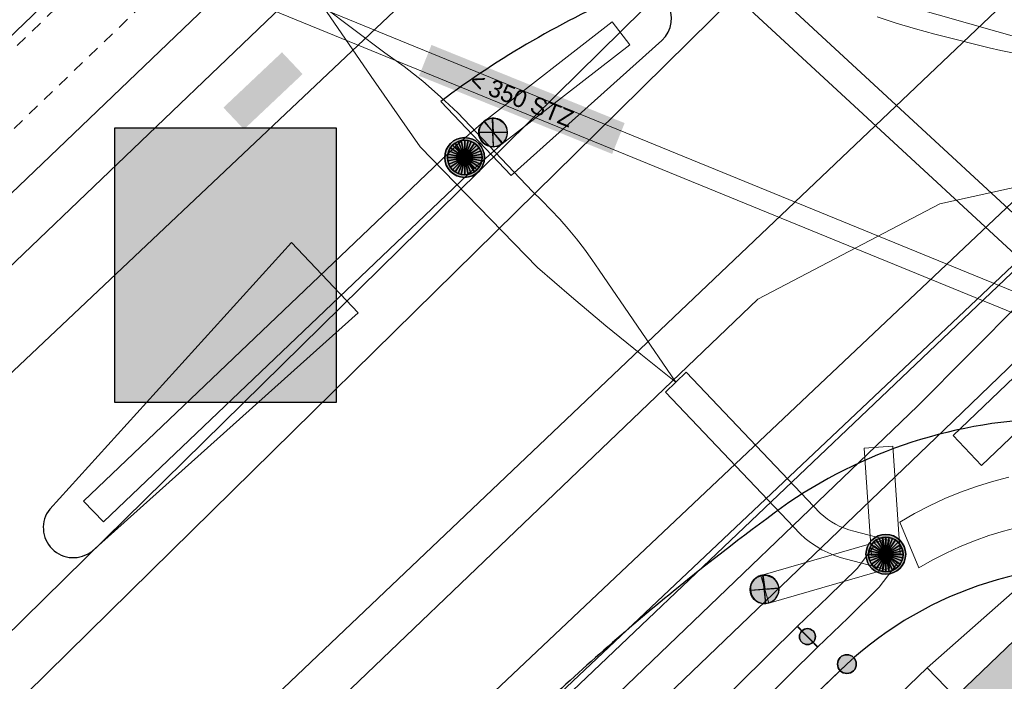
# Model space of a CAD drawing. Header units: metres. Extents: x 2695560 to 2696939, y 1260491 to 1262050.
# Tile 479 of 656: x 2695831 to 2695848, y 1261117 to 1261129. Entities that reach past the tile are written whole.
import ezdxf

# ---------------------------------------------------------------- set-up
doc = ezdxf.new("R2010")
doc.units = ezdxf.units.M
doc.linetypes.add('AUSGEZOGEN', pattern=[0])
doc.linetypes.add('VERDECKT2_S2', pattern=[0.36, 0.2, -0.16])
for name, color, linetype in [('XR$1$AV_Gebäudeflächen (BB)', 7, 'AUSGEZOGEN'), ('XR$1$AV_Grenzpunkte', 7, 'AUSGEZOGEN'), ('XR$1$AV_Linien (BB)', 7, 'AUSGEZOGEN'), ('XR$1$EW_LK_Bauwerk', 1, 'AUSGEZOGEN'), ('XR$1$EW_LK_Knoten', 1, 'AUSGEZOGEN'), ('XR$1$Liegenschaftsgrenzen', 7, 'AUSGEZOGEN'), ('XR$1$PFAV', 255, 'AUSGEZOGEN'), ('XR$1$PFEW', 255, 'AUSGEZOGEN'), ('XR$1$RAEW', 8, 'AUSGEZOGEN')]:
    doc.layers.add(name, color=color, linetype=linetype)
for name, color, linetype, lineweight in [('XR$2$ABW-LinieFlaeche-R-genau', 4, 'AUSGEZOGEN', 18), ('XR$2$ABW-LinieFlaeche-R-ungenau', 4, 'VERDECKT2_S2', 18), ('XR$2$ELE-Flaeche-oberirdisch', 1, 'AUSGEZOGEN', 18), ('XR$2$ELE-LinieAnker_Strebe', 1, 'AUSGEZOGEN', 18), ('XR$2$ELE-LinieFlaeche-genau', 1, 'AUSGEZOGEN', 18), ('XR$2$ELE-Punkt', 1, 'AUSGEZOGEN', 18), ('XR$2$GAS-Linie-genau', 12, 'AUSGEZOGEN', 18), ('XR$2$KOM-Linie-U-genau', 91, 'AUSGEZOGEN', 18), ('XR$2$KOM-LinieFlaeche-U-genau', 91, 'AUSGEZOGEN', 18), ('XR$2$WAS-Linie-genau', 5, 'AUSGEZOGEN', 18), ('XR$2$WEI-Text', 59, 'AUSGEZOGEN', 18)]:
    doc.layers.add(name, color=color, linetype=linetype, lineweight=lineweight)
doc.styles.add('TXT', font='txt')

# ---------------------------------------------------------------- blocks, each defined once
blk = doc.blocks.new('COMPLEXOBJECT_89')
at = {"layer": 'XR$1$AV_Linien (BB)', "color": 7, "linetype": 'AUSGEZOGEN', "transparency": 33554687}
blk.add_lwpolyline([(5837.141, 11127.639), (5838.362, 11126.36), (5840.968, 11128.696)], dxfattribs=at)
for centre, radius, start, end in [((5846.763, 11114.825), 16.024, 113.2807, 126.9046), ((5840.625, 11129.074), 0.51, 312.2154, 112.5084)]:
    blk.add_arc(centre, radius, start, end, dxfattribs=at)
blk = doc.blocks.new('COMPLEXOBJECT_108')
at = {"layer": 'XR$1$AV_Linien (BB)', "color": 7, "linetype": 'AUSGEZOGEN', "transparency": 33554687}
blk.add_lwpolyline([(5830.375, 11120.587), (5834.558, 11125.196), (5835.711, 11123.984), (5831.109, 11119.86)], dxfattribs=at)
blk.add_arc((5830.784, 11120.266), 0.52, 141.9055, 308.6435, dxfattribs=at)
blk = doc.blocks.new('COMPLEXOBJECT_367')
at = {"layer": 'XR$1$AV_Linien (BB)', "color": 7, "linetype": 'AUSGEZOGEN', "transparency": 33554687}
blk.add_lwpolyline([(5825.81, 11100.368), (5829.01, 11103.43), (5844.17, 11117.904)], dxfattribs=at)
blk.add_arc((5848.516, 11113.198), 6.406, 82.0159, 132.7271, dxfattribs=at)
blk = doc.blocks.new('COMPLEXOBJECT_626')
at = {"layer": 'XR$1$AV_Linien (BB)', "color": 7, "linetype": 'AUSGEZOGEN', "transparency": 33554687}
blk.add_lwpolyline([(5793.988, 11094.394), (5814.317, 11114.008), (5839.814, 11138.478)], dxfattribs=at)
blk = doc.blocks.new('COMPLEXOBJECT_637')
at = {"layer": 'XR$1$AV_Linien (BB)', "color": 7, "linetype": 'AUSGEZOGEN', "transparency": 33554687}
for centre, radius, start, end in [((5847.887, 11113.753), 8.399, 89.612, 124.2105), ((5867.829, 11086.539), 42.133, 125.8302, 129.2627), ((5868.33, 11085.882), 42.959, 129.2256, 133.414)]:
    blk.add_arc(centre, radius, start, end, dxfattribs=at)
blk = doc.blocks.new('COMPLEXOBJECT_1353')
at = {"layer": 'XR$1$Liegenschaftsgrenzen', "color": 7, "linetype": 'AUSGEZOGEN', "transparency": 33554687}
blk.add_line((5844.17, 11117.904), (5829.01, 11103.43), dxfattribs=at)
blk.add_arc((5848.516, 11113.198), 6.406, 82.0159, 132.7271, dxfattribs=at)
blk = doc.blocks.new('BAV15')
at = {"layer": 'XR$1$PFAV', "transparency": 33554687}
blk.add_hatch(color=7, dxfattribs=at).paths.add_polyline_path([(0.5, 0), (0.49, 0.101), (0.459, 0.197), (0.41, 0.286), (0.344, 0.362), (0.264, 0.424), (0.174, 0.469), (0.076, 0.494), (-0.025, 0.499), (-0.125, 0.484), (-0.22, 0.449), (-0.306, 0.395), (-0.379, 0.326), (-0.437, 0.243), (-0.477, 0.15), (-0.497, 0.051), (-0.497, -0.051), (-0.477, -0.15), (-0.437, -0.243), (-0.379, -0.326), (-0.306, -0.395), (-0.22, -0.449), (-0.125, -0.484), (-0.025, -0.499), (0.076, -0.494), (0.174, -0.469), (0.264, -0.424), (0.344, -0.362), (0.41, -0.286), (0.459, -0.197), (0.49, -0.101)])
at = {"color": 7, "transparency": 33554687}
for start, end in [(90, 270), (270, 90)]:
    blk.add_arc((0, 0), 0.5, start, end, dxfattribs=at)
at = {"layer": 'XR$1$PFAV', "transparency": 33554687}
blk.add_circle((0, 0), 0.5, dxfattribs=at)
blk = doc.blocks.new('BEWLP2574')
at = {"layer": 'XR$1$PFEW', "transparency": 33554687}
blk.add_hatch(color=7, dxfattribs=at).paths.add_polyline_path([(-0.5, 0), (-0.497, -0.051), (-0.489, -0.101), (-0.477, -0.15), (-0.459, -0.198), (-0.437, -0.243), (-0.41, -0.286), (-0.379, -0.326), (-0.344, -0.363), (-0.306, -0.396), (-0.264, -0.425), (-0.22, -0.449), (-0.173, -0.469), (-0.125, -0.485), (-0.075, -0.495), (-0.025, -0.5), (0.026, -0.5), (0.076, -0.495), (0.126, -0.485), (0.174, -0.469), (0.221, -0.449), (0.265, -0.425), (0.306, -0.396), (0.345, -0.363), (0.38, -0.326), (0.411, -0.286), (0.437, -0.243), (0.46, -0.198), (0.477, -0.15), (0.49, -0.101), (0.498, -0.051), (0.5, 0), (0.498, 0.05), (0.49, 0.1), (0.477, 0.149), (0.46, 0.197), (0.437, 0.242), (0.411, 0.285), (0.38, 0.325), (0.345, 0.362), (0.306, 0.395), (0.265, 0.424), (0.221, 0.448), (0.174, 0.468), (0.126, 0.484), (0.076, 0.494), (0.026, 0.499), (-0.025, 0.499), (-0.075, 0.494), (-0.125, 0.484), (-0.173, 0.468), (-0.22, 0.448), (-0.264, 0.424), (-0.306, 0.395), (-0.344, 0.362), (-0.379, 0.325), (-0.41, 0.285), (-0.437, 0.242), (-0.459, 0.197), (-0.477, 0.149), (-0.489, 0.1), (-0.497, 0.05)])
at = {"color": 1, "transparency": 33554687}
for start, end in [(90, 180), (0, 90), (180, 270), (270, 0)]:
    blk.add_arc((0, 0), 0.5, start, end, dxfattribs=at)
at = {"layer": 'XR$1$PFEW', "transparency": 33554687}
blk.add_circle((0, 0), 0.5, dxfattribs=at)
blk = doc.blocks.new('BEWLP2561')
at = {"layer": 'XR$1$PFEW', "transparency": 33554687}
blk.add_hatch(color=7, dxfattribs=at).paths.add_polyline_path([(0.488, 0), (0.478, 0.101), (0.448, 0.197), (0.399, 0.286), (0.333, 0.362), (0.253, 0.424), (0.162, 0.469), (0.064, 0.494), (-0.037, 0.499), (-0.137, 0.484), (-0.232, 0.449), (-0.318, 0.395), (-0.391, 0.326), (-0.449, 0.243), (-0.489, 0.15), (-0.509, 0.051), (-0.509, -0.051), (-0.489, -0.15), (-0.449, -0.243), (-0.391, -0.326), (-0.318, -0.395), (-0.232, -0.449), (-0.137, -0.484), (-0.037, -0.499), (0.064, -0.494), (0.162, -0.469), (0.253, -0.424), (0.333, -0.362), (0.399, -0.286), (0.448, -0.197), (0.478, -0.101)])
at = {"layer": 'XR$1$RAEW', "transparency": 33554687}
for points in [[(0.306, 0.386), (0, 0), (0.381, -0.325), (0.397, -0.305), (0.411, -0.284), (0.425, -0.262), (0.438, -0.24), (0.449, -0.217), (0.459, -0.193), (0.468, -0.169), (0.476, -0.144), (0.483, -0.12), (0.488, -0.094), (0.492, -0.069), (0.494, -0.043), (0.495, -0.018), (0.495, 0.008), (0.494, 0.034), (0.491, 0.059), (0.487, 0.084), (0.482, 0.11), (0.475, 0.134), (0.468, 0.159), (0.459, 0.183), (0.448, 0.206), (0.437, 0.229), (0.424, 0.252), (0.41, 0.273), (0.395, 0.294), (0.379, 0.314), (0.362, 0.334), (0.345, 0.352), (0.326, 0.37)], [(-0.324, -0.38), (-0.009, 0.003), (-0.38, 0.325), (-0.396, 0.305), (-0.411, 0.285), (-0.425, 0.263), (-0.438, 0.242), (-0.449, 0.219), (-0.46, 0.196), (-0.469, 0.172), (-0.477, 0.148), (-0.484, 0.124), (-0.49, 0.099), (-0.494, 0.074), (-0.497, 0.049), (-0.499, 0.024), (-0.5, -0.001), (-0.499, -0.027), (-0.497, -0.052), (-0.494, -0.077), (-0.489, -0.102), (-0.484, -0.127), (-0.477, -0.151), (-0.468, -0.175), (-0.459, -0.198), (-0.448, -0.221), (-0.436, -0.244), (-0.423, -0.266), (-0.409, -0.287), (-0.394, -0.307), (-0.378, -0.327), (-0.361, -0.346), (-0.343, -0.363)]]:
    blk.add_hatch(color=1, dxfattribs=at).paths.add_polyline_path(points)
at = {"color": 1, "transparency": 33554687}
for p, q in [((-0.324, -0.38), (0.306, 0.386)), ((0.381, -0.325), (-0.38, 0.325))]:
    blk.add_line(p, q, dxfattribs=at)
for start, end in [(91.3809, 268.6191), (268.6191, 91.3809)]:
    blk.add_arc((0, 0), 0.5, start, end, dxfattribs=at)
at = {"layer": 'XR$1$PFEW', "transparency": 33554687}
blk.add_circle((-0.012, 0, -0.993), 0.5, dxfattribs=at)
at = {"layer": 'XR$1$RAEW', "color": 1, "transparency": 33554687}
for points in [[(0.306, 0.386), (0, 0), (0.381, -0.325)], [(-0.324, -0.38), (-0.009, 0.003), (-0.38, 0.325)]]:
    blk.add_lwpolyline(points, dxfattribs=at)
for centre, start, end in [((-0.004, -0.006), 320.3659, 51.6348), ((0, 0), 139.4821, 229.5111)]:
    blk.add_arc(centre, 0.5, start, end, dxfattribs=at)
blk = doc.blocks.new('BEW957')
at = {"layer": 'XR$1$RAEW', "transparency": 33554687}
blk.add_hatch(color=1, dxfattribs=at).paths.add_polyline_path([(-0.5, 0), (-0.497, -0.051), (-0.49, -0.101), (-0.477, -0.15), (-0.459, -0.197), (-0.437, -0.243), (-0.41, -0.286), (-0.379, -0.326), (-0.344, -0.362), (-0.306, -0.395), (-0.264, -0.424), (-0.22, -0.449), (-0.174, -0.469), (-0.125, -0.484), (-0.076, -0.494), (-0.025, -0.499), (0.025, -0.499), (0.076, -0.494), (0.125, -0.484), (0.174, -0.469), (0.22, -0.449), (0.264, -0.424), (0.306, -0.395), (0.344, -0.362), (0.379, -0.326), (0.41, -0.286), (0.437, -0.243), (0.459, -0.197), (0.477, -0.15), (0.49, -0.101), (0.497, -0.051), (0.5, 0), (0.497, 0.051), (0.49, 0.101), (0.477, 0.15), (0.459, 0.197), (0.437, 0.243), (0.41, 0.286), (0.379, 0.326), (0.344, 0.362), (0.306, 0.395), (0.264, 0.424), (0.22, 0.449), (0.174, 0.469), (0.125, 0.484), (0.076, 0.494), (0.025, 0.499), (-0.025, 0.499), (-0.076, 0.494), (-0.125, 0.484), (-0.174, 0.469), (-0.22, 0.449), (-0.264, 0.424), (-0.306, 0.395), (-0.344, 0.362), (-0.379, 0.326), (-0.41, 0.286), (-0.437, 0.243), (-0.459, 0.197), (-0.477, 0.15), (-0.49, 0.101), (-0.497, 0.051)])
at = {"color": 1, "transparency": 33554687}
for start, end in [(90, 180), (180, 270), (0, 90), (270, 0)]:
    blk.add_arc((0, 0), 0.5, start, end, dxfattribs=at)
at = {"layer": 'XR$1$RAEW', "color": 1, "transparency": 33554687}
blk.add_circle((0, 0), 0.5, dxfattribs=at)
blk = doc.blocks.new('ELE-SCHACHT_RUND')
at = {"layer": 'XR$2$ELE-Punkt', "linetype": 'AUSGEZOGEN', "lineweight": 25, "transparency": 33554687}
for points in [[(-212, 212, 2500), (0, 0, 2500), (-249, 167, 2500)], [(-212, 212), (0, 0), (-249, 167)], [(-212, 212, 2500), (-212, 212), (-249, 167), (-249, 167, 2500)], [(-167, 249, 2500), (0, 0, 2500), (-212, 212, 2500)], [(-167, 249), (0, 0), (-212, 212)], [(-167, 249, 2500), (-167, 249), (-212, 212), (-212, 212, 2500)], [(-115, 277, 2500), (0, 0, 2500), (-167, 249, 2500)], [(-115, 277), (0, 0), (-167, 249)], [(-115, 277, 2500), (-115, 277), (-167, 249), (-167, 249, 2500)], [(-59, 294, 2500), (0, 0, 2500), (-115, 277, 2500)], [(-59, 294), (0, 0), (-115, 277)], [(-59, 294, 2500), (-59, 294), (-115, 277), (-115, 277, 2500)], [(0, 300, 2500), (0, 0, 2500), (-59, 294, 2500)], [(0, 300), (0, 0), (-59, 294)], [(0, 300, 2500), (0, 300), (-59, 294), (-59, 294, 2500)], [(59, 294, 2500), (0, 0, 2500), (0, 300, 2500)], [(59, 294), (0, 0), (0, 300)], [(59, 294, 2500), (59, 294), (0, 300), (0, 300, 2500)], [(115, 277, 2500), (0, 0, 2500), (59, 294, 2500)], [(115, 277), (0, 0), (59, 294)], [(167, 249, 2500), (0, 0, 2500), (115, 277, 2500)], [(167, 249), (0, 0), (115, 277)], [(212, 212, 2500), (0, 0, 2500), (167, 249, 2500)], [(212, 212), (0, 0), (167, 249)], [(249, 167, 2500), (0, 0, 2500), (212, 212, 2500)], [(249, 167), (0, 0), (212, 212)], [(115, 277, 2500), (115, 277), (59, 294), (59, 294, 2500)], [(167, 249, 2500), (167, 249), (115, 277), (115, 277, 2500)], [(212, 212, 2500), (212, 212), (167, 249), (167, 249, 2500)], [(249, 167, 2500), (249, 167), (212, 212), (212, 212, 2500)], [(-294, 59, 2500), (0, 0, 2500), (-300, 0, 2500)], [(-294, 59), (0, 0), (-300, 0)], [(-294, 59, 2500), (-294, 59), (-300, 0), (-300, 0, 2500)], [(-300, 0, 2500), (0, 0, 2500), (-294, -59, 2500)], [(-300, 0), (0, 0), (-294, -59)], [(-277, 115, 2500), (0, 0, 2500), (-294, 59, 2500)], [(-277, 115), (0, 0), (-294, 59)], [(-277, 115, 2500), (-277, 115), (-294, 59), (-294, 59, 2500)], [(-294, -59, 2500), (0, 0, 2500), (-277, -115, 2500)], [(-294, -59), (0, 0), (-277, -115)], [(-249, 167, 2500), (0, 0, 2500), (-277, 115, 2500)], [(-249, 167), (0, 0), (-277, 115)], [(-249, 167, 2500), (-249, 167), (-277, 115), (-277, 115, 2500)], [(-277, -115, 2500), (0, 0, 2500), (-249, -167, 2500)], [(-277, -115), (0, 0), (-249, -167)], [(-249, -167, 2500), (0, 0, 2500), (-212, -212, 2500)], [(-249, -167), (0, 0), (-212, -212)], [(-212, -212, 2500), (0, 0, 2500), (-167, -249, 2500)], [(-212, -212), (0, 0), (-167, -249)], [(-167, -249, 2500), (0, 0, 2500), (-115, -277, 2500)], [(-167, -249), (0, 0), (-115, -277)], [(-115, -277, 2500), (0, 0, 2500), (-59, -294, 2500)], [(-115, -277), (0, 0), (-59, -294)], [(-59, -294, 2500), (0, 0, 2500), (0, -300, 2500)], [(-59, -294), (0, 0), (0, -300)], [(277, 115, 2500), (0, 0, 2500), (249, 167, 2500)], [(277, 115), (0, 0), (249, 167)], [(294, 59, 2500), (0, 0, 2500), (277, 115, 2500)], [(294, 59), (0, 0), (277, 115)], [(300, 0, 2500), (0, 0, 2500), (294, 59, 2500)], [(300, 0), (0, 0), (294, 59)], [(0, -300, 2500), (0, 0, 2500), (59, -294, 2500)], [(59, -294, 2500), (0, 0, 2500), (115, -277, 2500)], [(115, -277, 2500), (0, 0, 2500), (167, -249, 2500)], [(167, -249, 2500), (0, 0, 2500), (212, -212, 2500)], [(212, -212, 2500), (0, 0, 2500), (249, -167, 2500)], [(249, -167, 2500), (0, 0, 2500), (277, -115, 2500)], [(277, -115, 2500), (0, 0, 2500), (294, -59, 2500)], [(294, -59, 2500), (0, 0, 2500), (300, 0, 2500)], [(0, -300), (0, 0), (59, -294)], [(59, -294), (0, 0), (115, -277)], [(115, -277), (0, 0), (167, -249)], [(167, -249), (0, 0), (212, -212)], [(212, -212), (0, 0), (249, -167)], [(249, -167), (0, 0), (277, -115)], [(277, -115), (0, 0), (294, -59)], [(294, -59), (0, 0), (300, 0)], [(277, 115, 2500), (277, 115), (249, 167), (249, 167, 2500)], [(294, 59, 2500), (294, 59), (277, 115), (277, 115, 2500)], [(300, 0, 2500), (300, 0), (294, 59), (294, 59, 2500)], [(-300, 0, 2500), (-300, 0), (-294, -59), (-294, -59, 2500)], [(-294, -59, 2500), (-294, -59), (-277, -115), (-277, -115, 2500)], [(-277, -115, 2500), (-277, -115), (-249, -167), (-249, -167, 2500)], [(-249, -167, 2500), (-249, -167), (-212, -212), (-212, -212, 2500)], [(212, -212, 2500), (212, -212), (249, -167), (249, -167, 2500)], [(249, -167, 2500), (249, -167), (277, -115), (277, -115, 2500)], [(277, -115, 2500), (277, -115), (294, -59), (294, -59, 2500)], [(294, -59, 2500), (294, -59), (300, 0), (300, 0, 2500)], [(-212, -212, 2500), (-212, -212), (-167, -249), (-167, -249, 2500)], [(-167, -249, 2500), (-167, -249), (-115, -277), (-115, -277, 2500)], [(-115, -277, 2500), (-115, -277), (-59, -294), (-59, -294, 2500)], [(-59, -294, 2500), (-59, -294), (0, -300), (0, -300, 2500)], [(0, -300, 2500), (0, -300), (59, -294), (59, -294, 2500)], [(59, -294, 2500), (59, -294), (115, -277), (115, -277, 2500)], [(115, -277, 2500), (115, -277), (167, -249), (167, -249, 2500)], [(167, -249, 2500), (167, -249), (212, -212), (212, -212, 2500)]]:
    blk.add_3dface(points, dxfattribs=at)

msp = doc.modelspace()

# ---------------------------------------------------------------- hatches: boundary and pattern name
at = {"transparency": 33554687}
for points in [[(2695834.351, 1261127.343), (2695834.707, 1261126.966), (2695835.721, 1261127.923), (2695835.365, 1261128.3)], [(2695837.952, 1261128.427), (2695837.736, 1261127.893), (2695841.078, 1261126.541), (2695841.294, 1261127.075)], [(2695832.474, 1261126.991), (2695832.474, 1261122.243), (2695836.3, 1261122.243), (2695836.3, 1261126.991)]]:
    msp.add_hatch(color=7, dxfattribs=at).paths.add_polyline_path(points)
at = {"layer": 'XR$1$AV_Gebäudeflächen (BB)', "true_color": 0xd2d2d2, "transparency": 33554687}
msp.add_hatch(color=254, dxfattribs=at).paths.add_polyline_path([(2695847.738, 1261105.059), (2695849.515, 1261106.769), (2695850.98, 1261106.696), (2695855.118, 1261102.484), (2695852.522, 1261099.922), (2695854.703, 1261097.741), (2695861.818, 1261104.711), (2695852.711, 1261113.939), (2695848.314, 1261118.394), (2695843.551, 1261113.826), (2695843.45, 1261113.931), (2695841.236, 1261111.804)])

# ---------------------------------------------------------------- linework, layer by layer
at = {"color": 24, "lineweight": -3, "transparency": 33554687}
msp.add_lwpolyline([(2695832.474, 1261126.991), (2695836.3, 1261126.991), (2695836.3, 1261122.243), (2695832.474, 1261122.243), (2695832.474, 1261126.991)], close=True, dxfattribs=at)
at = {"layer": 'XR$1$AV_Linien (BB)', "color": 7, "linetype": 'AUSGEZOGEN', "transparency": 33554687}
msp.add_lwpolyline([(2695841.236, 1261111.804), (2695843.45, 1261113.931), (2695843.551, 1261113.826), (2695848.314, 1261118.394), (2695852.711, 1261113.939)], dxfattribs=at)
at = {"layer": 'XR$2$ABW-LinieFlaeche-R-genau', "linetype": 'AUSGEZOGEN', "transparency": 33554687}
msp.add_lwpolyline([(2695856.416, 1261120.354), (2695833.551, 1261129.709), (2695833.683, 1261130.033), (2695856.548, 1261120.678), (2695856.416, 1261120.354)], close=True, dxfattribs=at)
at = {"layer": 'XR$2$ABW-LinieFlaeche-R-ungenau', "linetype": 'VERDECKT2_S2', "transparency": 33554687}
msp.add_lwpolyline([(2695817.815, 1261110.864), (2695822.103, 1261118.981), (2695822.786, 1261120.048), (2695823.678, 1261121.263), (2695824.759, 1261122.554), (2695825.856, 1261123.671), (2695832.775, 1261130.34), (2695833.469, 1261129.62), (2695833.469, 1261129.62), (2695826.56, 1261122.961), (2695825.501, 1261121.882), (2695824.466, 1261120.645), (2695823.61, 1261119.482), (2695822.967, 1261118.477), (2695818.699, 1261110.396)], dxfattribs=at)
at = {"layer": 'XR$2$ELE-Flaeche-oberirdisch', "transparency": 33554687}
for points in [[(2695854.043, 1261141.256), (2695848.064, 1261135.377), (2695844.963, 1261132.345), (2695840.122, 1261127.567), (2695838.759, 1261126.227), (2695832.312, 1261119.888), (2695822.731, 1261110.467), (2695807.315, 1261095.859), (2695799.636, 1261088.513), (2695800.208, 1261087.899), (2695807.969, 1261095.169), (2695823.391, 1261109.784), (2695833.451, 1261119.676), (2695839.409, 1261125.534), (2695840.788, 1261126.89), (2695845.629, 1261131.667), (2695848.729, 1261134.699), (2695854.727, 1261140.596), (2695854.043, 1261141.256)], [(2695825.123, 1261120.543), (2695825.74, 1261119.888), (2695839.554, 1261133.115), (2695838.932, 1261133.765), (2695825.123, 1261120.543)], [(2695839.554, 1261133.115), (2695825.74, 1261119.888), (2695826.637, 1261118.937), (2695840.545, 1261132.08), (2695839.554, 1261133.115)], [(2695842.18, 1261122.591), (2695840.854, 1261124.528), (2695840.728, 1261124.713), (2695840.597, 1261124.893), (2695840.46, 1261125.07), (2695840.318, 1261125.243), (2695840.171, 1261125.411), (2695840.019, 1261125.575), (2695839.862, 1261125.734), (2695839.701, 1261125.889), (2695838.408, 1261127.25), (2695838.109, 1261127.531), (2695837.799, 1261127.798), (2695837.477, 1261128.052), (2695837.144, 1261128.291), (2695836.074, 1261129.1), (2695836.91, 1261127.879), (2695837.755, 1261126.664), (2695839.787, 1261124.578), (2695840.376, 1261124.07), (2695840.971, 1261123.569), (2695841.572, 1261123.076), (2695842.18, 1261122.591)], [(2695847.471, 1261121.152), (2695849.193, 1261122.794), (2695848.698, 1261123.312), (2695846.977, 1261121.67), (2695847.471, 1261121.152)]]:
    msp.add_lwpolyline(points, close=True, dxfattribs=at)
msp.add_lwpolyline([(2695847.943, 1261120.946), (2695847.66, 1261120.873), (2695847.38, 1261120.787), (2695847.105, 1261120.688), (2695846.834, 1261120.577), (2695846.569, 1261120.453), (2695846.31, 1261120.318), (2695846.057, 1261120.17), (2695846.386, 1261119.378), (2695846.618, 1261119.511), (2695846.855, 1261119.634), (2695847.098, 1261119.746), (2695847.345, 1261119.847), (2695847.597, 1261119.938), (2695847.852, 1261120.017), (2695848.111, 1261120.085)], dxfattribs=at)
at = {"layer": 'XR$2$ELE-LinieAnker_Strebe', "transparency": 33554687}
msp.add_line((2695845.143, 1261129.399), (2695858.745, 1261125.507), dxfattribs=at)
at = {"layer": 'XR$2$ELE-LinieFlaeche-genau', "linetype": 'AUSGEZOGEN', "transparency": 33554687}
for points in [[(2695853.253, 1261119.998), (2695840.375, 1261131.896), (2695840.715, 1261132.264), (2695853.593, 1261120.366), (2695853.253, 1261119.998)], [(2695838.868, 1261127.111), (2695841.077, 1261128.825), (2695841.383, 1261128.429), (2695839.174, 1261126.715), (2695838.868, 1261127.111)], [(2695838.361, 1261126.667), (2695838.856, 1261127.101), (2695839.186, 1261126.725), (2695838.691, 1261126.291), (2695838.361, 1261126.667)], [(2695831.93, 1261120.536), (2695838.353, 1261126.66), (2695838.699, 1261126.298), (2695832.276, 1261120.174), (2695831.93, 1261120.536)], [(2695845.752, 1261119.371), (2695845.132, 1261119.53), (2695845.026, 1261119.559), (2695844.915, 1261119.598), (2695844.81, 1261119.643), (2695844.708, 1261119.694), (2695844.607, 1261119.752), (2695844.511, 1261119.817), (2695844.42, 1261119.887), (2695844.33, 1261119.966), (2695841.999, 1261122.419), (2695842.361, 1261122.763), (2695844.678, 1261120.326), (2695844.738, 1261120.273), (2695844.803, 1261120.223), (2695844.873, 1261120.176), (2695844.944, 1261120.134), (2695845.02, 1261120.097), (2695845.097, 1261120.064), (2695845.174, 1261120.037), (2695845.26, 1261120.014), (2695845.876, 1261119.855), (2695845.752, 1261119.371)], [(2695845.565, 1261119.596), (2695845.437, 1261121.449), (2695845.935, 1261121.483), (2695846.063, 1261119.63), (2695845.565, 1261119.596)], [(2695843.649, 1261119.248), (2695845.745, 1261119.853), (2695845.883, 1261119.373), (2695843.787, 1261118.768), (2695843.649, 1261119.248)], [(2695844.285, 1261118.369), (2695844.813, 1261118.876), (2695845.322, 1261119.373), (2695845.614, 1261119.763), (2695846.014, 1261119.463), (2695845.7, 1261119.043), (2695845.161, 1261118.516), (2695844.631, 1261118.009), (2695844.285, 1261118.369)], [(2695836.146, 1261110.323), (2695844.282, 1261118.367), (2695844.634, 1261118.011), (2695836.498, 1261109.967), (2695836.146, 1261110.323)]]:
    msp.add_lwpolyline(points, close=True, dxfattribs=at)
at = {"layer": 'XR$2$GAS-Linie-genau', "linetype": 'AUSGEZOGEN', "transparency": 33554687}
for points in [[(2695848.889, 1261130.131), (2695835.978, 1261117.859), (2695810.864, 1261093.988)], [(2695819.242, 1261095.322), (2695846.824, 1261121.765), (2695848.554, 1261123.432)]]:
    msp.add_lwpolyline(points, dxfattribs=at)
at = {"layer": 'XR$2$KOM-Linie-U-genau', "linetype": 'AUSGEZOGEN', "transparency": 33554687}
for p, q in [((2695846.747, 1261125.676), (2695848.591, 1261126.088)), ((2695843.597, 1261124.029), (2695846.747, 1261125.676)), ((2695846.531, 1261117.652), (2695825.412, 1261097.407)), ((2695846.531, 1261117.652), (2695847.014, 1261117.145))]:
    msp.add_line(p, q, dxfattribs=at)
for points in [[(2695830.675, 1261108.006), (2695856.291, 1261132.381), (2695856.63, 1261132.617), (2695857.781, 1261134.169)], [(2695743.052, 1261027.688), (2695806.653, 1261088.67), (2695843.597, 1261124.029)], [(2695853.112, 1261122.566), (2695852.314, 1261122.765), (2695852.265, 1261122.712), (2695846.531, 1261117.652)]]:
    msp.add_lwpolyline(points, dxfattribs=at)
at = {"layer": 'XR$2$KOM-LinieFlaeche-U-genau', "linetype": 'AUSGEZOGEN', "transparency": 33554687}
msp.add_lwpolyline([(2695808, 1261087.847), (2695808.847, 1261088.724), (2695855.704, 1261132.985), (2695856.083, 1261133.327), (2695857.532, 1261134.482), (2695858.03, 1261133.856), (2695856.601, 1261132.717), (2695856.248, 1261132.397), (2695809.409, 1261088.156), (2695808.576, 1261087.291), (2695808, 1261087.847)], close=True, dxfattribs=at)
msp.add_lwpolyline([(2695848.007, 1261128.29), (2695847.803, 1261128.329), (2695847.602, 1261128.375), (2695846.801, 1261128.577), (2695846.663, 1261128.612), (2695846.328, 1261128.705), (2695845.995, 1261128.805), (2695845.664, 1261128.913)], dxfattribs=at)
at = {"layer": 'XR$2$WAS-Linie-genau', "linetype": 'AUSGEZOGEN', "transparency": 33554687}
msp.add_lwpolyline([(2695818.501, 1261095.443), (2695846.363, 1261122.177), (2695848.151, 1261123.977)], dxfattribs=at)

# ---------------------------------------------------------------- block references
at = {"layer": 'XR$1$AV_Grenzpunkte', "color": 7, "linetype": 'AUSGEZOGEN', "lineweight": -3, "transparency": 33554687, "xscale": 0.3249999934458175, "yscale": 0.3249999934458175}
msp.add_blockref('BAV15', (2695845.14, 1261117.714), dxfattribs=at)
at = {"layer": 'XR$1$AV_Linien (BB)', "color": 7, "linetype": 'AUSGEZOGEN', "lineweight": -3, "transparency": 33554687}
for name in ['COMPLEXOBJECT_626', 'COMPLEXOBJECT_89', 'COMPLEXOBJECT_108', 'COMPLEXOBJECT_637', 'COMPLEXOBJECT_367']:
    msp.add_blockref(name, (2690000.97, 1249999.81), dxfattribs=at)
at = {"layer": 'XR$1$EW_LK_Bauwerk', "color": 1, "linetype": 'AUSGEZOGEN', "lineweight": -3, "transparency": 33554687, "xscale": 0.6874999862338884, "yscale": 0.6874999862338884}
for p in [(2695838.525, 1261126.48), (2695845.813, 1261119.614)]:
    msp.add_blockref('BEWLP2574', p, dxfattribs=at)
at = {"layer": 'XR$1$EW_LK_Knoten', "color": 1, "linetype": 'AUSGEZOGEN', "lineweight": -3, "transparency": 33554687}
for p, xscale, yscale, rotation in [((2695839.02, 1261126.914), 0.4943918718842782, 0.4943918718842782, 40.89329999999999), ((2695843.717, 1261119.009), 0.4943918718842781, 0.4943918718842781, 45.43019999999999)]:
    msp.add_blockref('BEWLP2561', p, dxfattribs=dict(at, xscale=xscale, yscale=yscale, rotation=rotation))
at = {"layer": 'XR$1$EW_LK_Knoten', "color": 1, "linetype": 'AUSGEZOGEN', "lineweight": -3, "transparency": 33554687, "xscale": 0.2749999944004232, "yscale": 0.2749999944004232}
for p in [(2695838.525, 1261126.48), (2695844.457, 1261118.19)]:
    msp.add_blockref('BEW957', p, dxfattribs=at)
at = {"layer": 'XR$1$Liegenschaftsgrenzen', "color": 7, "linetype": 'AUSGEZOGEN', "lineweight": -3, "transparency": 33554687}
msp.add_blockref('COMPLEXOBJECT_1353', (2690000.97, 1249999.81), dxfattribs=at)
at = {"layer": 'XR$2$ELE-Punkt', "color": 1, "linetype": 'AUSGEZOGEN', "lineweight": 18, "transparency": 33554687, "xscale": 0.001, "yscale": 0.001, "zscale": 0.001, "rotation": 270}
for p in [(2695838.526, 1261126.479), (2695845.814, 1261119.613)]:
    msp.add_blockref('ELE-SCHACHT_RUND', p, dxfattribs=at)

# ---------------------------------------------------------------- texts
at = {"layer": 'XR$2$WEI-Text', "transparency": 33554687, "insert": (2695839.516, 1261127.483), "char_height": 0.3, "width": 2.62619, "attachment_point": 5, "rotation": 338, "style": 'TXT'}
msp.add_mtext('\\W1.00;<\\~350\\~STZ', dxfattribs=at)

doc.saveas('drawing.dxf')
